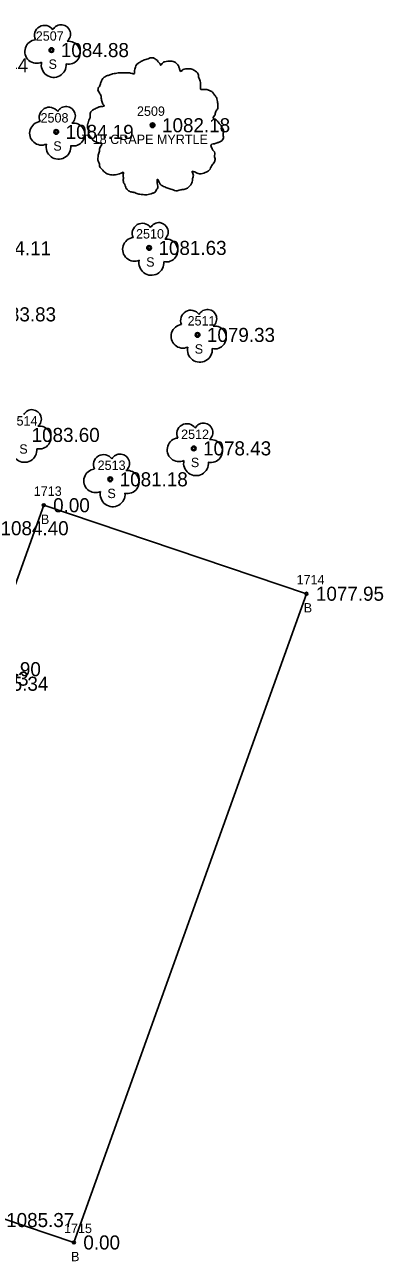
# Model space of a CAD drawing. Extents: x 1578957 to 1581675, y 1115963 to 1120391.
# Drawn here: x 1580821.2 to 1580859.4, y 1119317.5 to 1119449.3 of the extents above; entities that cross this region are included whole.
import ezdxf

# ---------------------------------------------------------------- set-up
doc = ezdxf.new("R2010")
doc.units = 0
for name, color, linetype in [('RD_EX_Bldg', 7, 'Continuous'), ('RD_EX_Bldg_txCode', 7, 'Continuous'), ('RD_EX_TX_Bldg_ELEV', 7, 'Continuous'), ('RD_EX_TX_Conc_ELEV', 7, 'Continuous'), ('RD_EX_TX_Misc_ELEV', 7, 'Continuous'), ('RD_EX_TX_UT_ELEV', 7, 'Continuous'), ('RD_EX_TX_VEG_ELEV', 7, 'Continuous'), ('RD_EX_VEG', 7, 'Continuous'), ('RD_EX_VEG_txCode', 7, 'Continuous'), ('RD_SMD_Locator', 7, 'Continuous')]:
    doc.layers.add(name, color=color, linetype=linetype)

msp = doc.modelspace()

# ---------------------------------------------------------------- linework, layer by layer
at = {"layer": 'RD_EX_Bldg'}
msp.add_lwpolyline([(1580798.47, 1119328.92), (1580823.24, 1119398.05), (1580851.23, 1119388.62), (1580826.46, 1119319.49), (1580798.47, 1119328.92)], dxfattribs=at)
at = {"layer": 'RD_EX_VEG'}
for centre, radius in [((1580824.06, 1119446.55), 0.25), ((1580824.57, 1119437.83), 0.25), ((1580834.84, 1119438.54), 0.25), ((1580834.83, 1119438.52), 0.0001), ((1580834.46, 1119425.47), 0.25), ((1580839.62, 1119416.2), 0.25), ((1580839.21, 1119404.11), 0.25), ((1580830.33, 1119400.81), 0.25)]:
    msp.add_circle(centre, radius, dxfattribs=at)
for centre, radius, start, end in [((1580823.33, 1119448.1), 1.08, 34.9763, 204.756), ((1580825.1, 1119448.26), 0.995, 308.7626, 152.0467), ((1580822.49, 1119446.4), 1.26, 96.4518, 294.734), ((1580825.9, 1119446.27), 1.22, 256.5667, 98.1046), ((1580824.3, 1119444.96), 1.32, 166.8827, 5.7589), ((1580823.84, 1119439.38), 1.08, 34.9763, 204.756), ((1580825.61, 1119439.54), 0.995, 308.7626, 152.0467), ((1580823, 1119437.68), 1.26, 96.4518, 294.734), ((1580826.4, 1119437.55), 1.22, 256.5667, 98.1046), ((1580824.81, 1119436.24), 1.32, 166.8827, 5.7589), ((1580833.74, 1119427.01), 1.08, 34.9763, 204.756), ((1580835.5, 1119427.17), 0.995, 308.7626, 152.0467), ((1580832.9, 1119425.31), 1.26, 96.4518, 294.734), ((1580836.3, 1119425.19), 1.22, 256.5667, 98.1046), ((1580834.7, 1119423.87), 1.32, 166.8827, 5.7589), ((1580838.9, 1119417.75), 1.08, 34.9763, 204.756), ((1580840.67, 1119417.91), 0.995, 308.7626, 152.0467), ((1580838.06, 1119416.05), 1.26, 96.4518, 294.734), ((1580841.46, 1119415.92), 1.22, 256.5667, 98.1046), ((1580839.87, 1119414.61), 1.32, 166.8827, 5.7589), ((1580821.99, 1119407.24), 0.995, 308.7626, 152.0467), ((1580822.79, 1119405.26), 1.22, 256.5667, 98.1046), ((1580838.49, 1119405.66), 1.08, 34.9763, 204.756), ((1580840.26, 1119405.81), 0.995, 308.7626, 152.0467), ((1580837.65, 1119403.96), 1.26, 96.4518, 294.734), ((1580841.05, 1119403.83), 1.22, 256.5667, 98.1046), ((1580821.19, 1119403.94), 1.32, 166.8827, 5.7589), ((1580829.61, 1119402.36), 1.08, 34.9763, 204.756), ((1580831.38, 1119402.51), 0.995, 308.7626, 152.0467), ((1580839.46, 1119402.52), 1.32, 166.8827, 5.7589), ((1580828.77, 1119400.65), 1.26, 96.4518, 294.734), ((1580832.17, 1119400.53), 1.22, 256.5667, 98.1046), ((1580830.58, 1119399.21), 1.32, 166.8827, 5.7589)]:
    msp.add_arc(centre, radius, start, end, dxfattribs=at)
for points in [[(1580834.97, 1119445.71), (1580834.67, 1119445.73), (1580834.35, 1119445.63), (1580834.1, 1119445.53), (1580833.87, 1119445.46), (1580833.65, 1119445.36), (1580833.35, 1119445.18), (1580833.12, 1119444.98), (1580833, 1119444.73), (1580832.95, 1119444.51), (1580832.9, 1119444.23), (1580832.9, 1119444.06), (1580832.77, 1119444.03), (1580832.62, 1119444.06), (1580832.37, 1119444.13), (1580832.12, 1119444.13), (1580831.87, 1119444.13), (1580831.52, 1119444.11), (1580831.17, 1119444.11), (1580830.9, 1119444.06), (1580830.57, 1119444.01), (1580830.2, 1119443.88), (1580829.85, 1119443.76), (1580829.55, 1119443.51), (1580829.3, 1119443.03), (1580829.17, 1119442.68), (1580829.02, 1119442.43), (1580829.17, 1119441.98), (1580829.35, 1119441.63), (1580829.37, 1119441.43), (1580829.45, 1119441.01), (1580829.55, 1119440.78), (1580829.67, 1119440.58), (1580829.6, 1119440.56), (1580829.22, 1119440.51), (1580828.92, 1119440.41), (1580828.5, 1119440.18), (1580828.27, 1119439.96), (1580828.17, 1119439.63), (1580828.15, 1119439.28), (1580828.05, 1119439.08), (1580827.97, 1119438.81), (1580827.95, 1119438.73), (1580827.9, 1119438.41), (1580828, 1119437.96), (1580828.02, 1119437.61), (1580828.15, 1119437.39), (1580828.3, 1119437.21), (1580828.47, 1119436.96), (1580828.87, 1119436.74), (1580829.2, 1119436.64), (1580829.4, 1119436.61), (1580829.22, 1119436.11), (1580829.17, 1119435.76), (1580829.05, 1119435.36), (1580829.05, 1119435.29), (1580829, 1119434.81), (1580829.15, 1119434.49), (1580829.22, 1119434.11), (1580829.4, 1119433.89), (1580829.67, 1119433.59), (1580830, 1119433.36), (1580830.5, 1119433.24), (1580830.9, 1119433.26), (1580831.47, 1119433.44), (1580831.72, 1119433.51), (1580831.7, 1119433.34), (1580831.72, 1119432.96), (1580831.72, 1119432.54), (1580831.87, 1119432.21), (1580831.97, 1119431.94), (1580832.12, 1119431.69), (1580832.45, 1119431.46), (1580832.85, 1119431.39), (1580833.27, 1119431.24), (1580833.72, 1119431.16), (1580834.22, 1119431.14), (1580834.82, 1119431.29), (1580835.1, 1119431.41), (1580835.2, 1119431.59), (1580835.4, 1119431.96), (1580835.35, 1119432.19), (1580835.37, 1119432.79), (1580835.47, 1119432.61), (1580835.65, 1119432.26), (1580836.15, 1119431.96), (1580836.55, 1119431.79), (1580837.02, 1119431.64), (1580837.32, 1119431.56), (1580837.79, 1119431.64), (1580838.17, 1119431.71), (1580838.54, 1119431.84), (1580838.84, 1119432.11), (1580839.02, 1119432.39), (1580839.07, 1119432.66), (1580839.14, 1119433.04), (1580839.19, 1119433.21)], [(1580839.19, 1119433.21), (1580839.12, 1119433.39), (1580839.07, 1119433.64), (1580839.14, 1119433.61), (1580839.32, 1119433.56), (1580839.59, 1119433.44), (1580839.82, 1119433.36), (1580840.14, 1119433.39), (1580840.42, 1119433.49), (1580840.87, 1119433.76), (1580841.14, 1119434.24), (1580841.42, 1119434.64), (1580841.49, 1119434.96), (1580841.44, 1119435.19), (1580841.42, 1119435.69), (1580841.22, 1119435.94), (1580841.17, 1119436.06), (1580841.07, 1119436.46), (1580841.14, 1119436.51), (1580841.42, 1119436.56), (1580841.79, 1119436.69), (1580842.07, 1119436.81), (1580842.29, 1119436.99), (1580842.37, 1119437.21), (1580842.34, 1119437.61), (1580842.39, 1119438.01), (1580842.32, 1119438.16), (1580842.22, 1119438.31), (1580842.14, 1119438.51), (1580841.99, 1119438.66), (1580841.89, 1119438.81), (1580841.79, 1119438.91), (1580841.67, 1119439.06), (1580841.49, 1119439.18), (1580841.34, 1119439.23), (1580841.29, 1119439.38), (1580841.44, 1119439.58), (1580841.49, 1119439.68), (1580841.52, 1119439.91), (1580841.74, 1119440.26), (1580841.79, 1119440.66), (1580841.74, 1119441.08), (1580841.69, 1119441.36), (1580841.54, 1119441.63), (1580841.34, 1119441.88), (1580841.22, 1119442.06), (1580841.04, 1119442.18), (1580840.72, 1119442.31), (1580840.47, 1119442.36), (1580840.12, 1119442.36), (1580839.92, 1119442.41), (1580839.94, 1119442.46), (1580839.94, 1119442.61), (1580839.94, 1119442.88), (1580839.87, 1119443.33), (1580839.72, 1119443.83), (1580839.72, 1119443.86), (1580839.62, 1119444.11), (1580839.39, 1119444.31), (1580839.22, 1119444.41), (1580839.02, 1119444.53), (1580838.77, 1119444.56), (1580838.47, 1119444.56), (1580838.19, 1119444.51), (1580837.99, 1119444.41), (1580837.82, 1119444.28), (1580837.74, 1119444.43), (1580837.64, 1119444.73), (1580837.59, 1119444.88), (1580837.44, 1119445.06), (1580837.22, 1119445.26), (1580836.77, 1119445.38), (1580836.15, 1119445.31), (1580835.85, 1119445.11), (1580835.7, 1119444.93), (1580835.65, 1119445.06), (1580835.45, 1119445.26), (1580835.35, 1119445.43), (1580835.17, 1119445.56), (1580835.02, 1119445.66), (1580834.92, 1119445.71)]]:
    msp.add_spline(points, degree=3, dxfattribs=at)
at = {"layer": 'RD_SMD_Locator'}
for centre in [(1580824.06, 1119446.55), (1580824.57, 1119437.83), (1580834.84, 1119438.54), (1580834.46, 1119425.47), (1580839.62, 1119416.2), (1580839.21, 1119404.11), (1580830.33, 1119400.81), (1580823.24, 1119398.05), (1580851.23, 1119388.62), (1580826.46, 1119319.49)]:
    msp.add_circle(centre, 0.15, dxfattribs=at)

# ---------------------------------------------------------------- texts
at = {"layer": 'RD_EX_Bldg_txCode'}
for s, p in [('1713', (1580822.18, 1119399.05)), ('B', (1580822.94, 1119396.05)), ('1714', (1580850.17, 1119389.62)), ('B', (1580850.93, 1119386.62)), ('1715', (1580825.4, 1119320.49)), ('B', (1580826.15, 1119317.49))]:
    msp.add_text(s, height=1, dxfattribs=at).set_placement(p)
at = {"layer": 'RD_EX_TX_Bldg_ELEV'}
for s, p in [('0.00', (1580824.24, 1119397.3)), ('1077.95', (1580852.23, 1119387.87)), ('0.00', (1580827.46, 1119318.74))]:
    msp.add_text(s, height=1.5, dxfattribs=at).set_placement(p)
at = {"layer": 'RD_EX_TX_Conc_ELEV'}
msp.add_text('1085.37', height=1.5, dxfattribs=at).set_placement((1580819.24, 1119321.13))
at = {"layer": 'RD_EX_TX_Misc_ELEV'}
for s, p in [('1084.11', (1580816.77, 1119424.68)), ('1084.11', (1580816.77, 1119424.68)), ('1083.83', (1580817.3, 1119417.64)), ('1085.34', (1580816.48, 1119378.28))]:
    msp.add_text(s, height=1.5, dxfattribs=at).set_placement(p)
at = {"layer": 'RD_EX_TX_UT_ELEV'}
for s, p in [('1084.11', (1580816.77, 1119424.68)), ('1084.93', (1580814.37, 1119378.82))]:
    msp.add_text(s, height=1.5, dxfattribs=at).set_placement(p)
at = {"layer": 'RD_EX_TX_VEG_ELEV'}
for s, p in [('1084.88', (1580825.06, 1119445.8)), ('1086.44', (1580814.33, 1119444.18)), ('1082.18', (1580835.84, 1119437.79)), ('1084.19', (1580825.57, 1119437.08)), ('1081.63', (1580835.46, 1119424.72)), ('1079.33', (1580840.62, 1119415.45)), ('1083.60', (1580821.95, 1119404.79)), ('1078.43', (1580840.21, 1119403.36)), ('1081.18', (1580831.33, 1119400.06)), ('1084.40', (1580818.64, 1119394.85)), ('1084.40', (1580818.64, 1119394.85)), ('1084.90', (1580815.68, 1119379.83))]:
    msp.add_text(s, height=1.5, dxfattribs=at).set_placement(p)
at = {"layer": 'RD_EX_VEG_txCode'}
for s, p in [('2507', (1580822.39, 1119447.55)), ('S', (1580823.75, 1119444.55)), ('2508', (1580822.9, 1119438.83)), ('2509', (1580833.17, 1119439.54)), ('S', (1580824.26, 1119435.83)), ('T 18 CRAPE MYRTLE', (1580827.27, 1119436.54)), ('2510', (1580833.07, 1119426.47)), ('S', (1580834.15, 1119423.47)), ('2511', (1580838.56, 1119417.2)), ('S', (1580839.32, 1119414.2)), ('2514', (1580819.6, 1119406.54)), ('2512', (1580837.87, 1119405.11)), ('S', (1580820.64, 1119403.54)), ('2513', (1580828.98, 1119401.81)), ('S', (1580838.91, 1119402.11)), ('S', (1580830.02, 1119398.81))]:
    msp.add_text(s, height=1, dxfattribs=at).set_placement(p)

doc.saveas('drawing.dxf')
